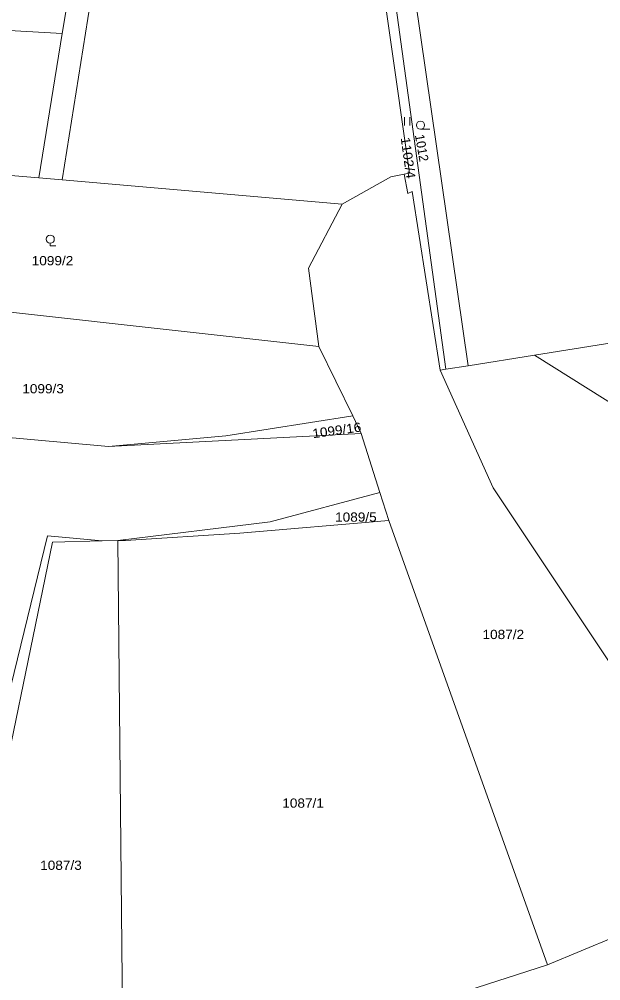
# Model space of a CAD drawing. Extents: x -686207 to -681951, y -1020493 to -1017811.
# Drawn here: x -684202 to -684095.1, y -1019774 to -1019597.4 of the extents above; entities that cross this region are included whole.
import ezdxf

# ---------------------------------------------------------------- set-up
doc = ezdxf.new("R2010")
doc.units = 0
doc.header["$LTSCALE"] = 0.4
for name, color, linetype, lineweight in [('1', 7, 'Continuous', 13), ('3', 7, 'Continuous', 13), ('4', 7, 'Continuous', 13)]:
    doc.layers.add(name, color=color, linetype=linetype, lineweight=lineweight)
doc.layers.add('2', color=7, linetype='Continuous')

msp = doc.modelspace()

# ---------------------------------------------------------------- linework, layer by layer
at = {"layer": '1'}
for p, q in [((-684135.62, -1019573.96), (-684123.57, -1019661.65)), ((-684119.47, -1019661), (-684132.15, -1019573.14)), ((-684198.38, -1019626.46), (-684194.13, -1019599.98)), ((-684142.63, -1019631.32), (-684194.09, -1019626.83)), ((-684133.72, -1019626.3), (-684142.63, -1019631.32)), ((-684131.25, -1019625.84), (-684133.72, -1019626.3)), ((-684146.93, -1019657.45), (-684140.72, -1019670.24)), ((-684140.72, -1019670.24), (-684139.17, -1019673.44)), ((-684139.17, -1019673.44), (-684185.62, -1019675.87)), ((-684139.17, -1019673.44), (-684135.7, -1019684.29)), ((-684135.7, -1019684.29), (-684134.06, -1019689.41)), ((-684134.06, -1019689.41), (-684104.89, -1019771.04))]:
    msp.add_line(p, q, dxfattribs=at)
for points in [[(-684177.69, -1019515.75), (-684189.39, -1019571.91), (-684194.13, -1019599.98)], [(-684177.69, -1019515.75), (-684170.37, -1019517.52), (-684188.96, -1019594.53), (-684194.09, -1019626.83)], [(-684131.25, -1019625.84), (-684130.28, -1019625.66), (-684137.55, -1019574.42)], [(-684194.13, -1019599.98), (-684223.41, -1019598.32), (-684222.47, -1019590.24)], [(-684194.09, -1019626.83), (-684198.38, -1019626.46), (-684234.54, -1019623.51)], [(-684124.65, -1019661.82), (-684129.77, -1019629.01), (-684130.56, -1019629.38), (-684131.25, -1019625.84)], [(-684142.63, -1019631.32), (-684148.82, -1019643.09), (-684146.93, -1019657.45)], [(-684247.12, -1019645.62), (-684237.29, -1019647.07), (-684202.48, -1019651.3), (-684146.93, -1019657.45)], [(-684078.12, -1019654.43), (-684107.33, -1019659.07), (-684119.47, -1019661)], [(-684124.65, -1019661.82), (-684123.57, -1019661.65), (-684119.47, -1019661)], [(-684067.91, -1019753.83), (-684114.88, -1019683.41), (-684124.65, -1019661.82)], [(-684185.62, -1019675.87), (-684164.03, -1019673.9), (-684140.72, -1019670.24)], [(-684185.62, -1019675.87), (-684206.72, -1019673.93), (-684229.91, -1019671.84)], [(-684183.85, -1019693.12), (-684155.87, -1019689.71), (-684135.7, -1019684.29)], [(-684134.06, -1019689.41), (-684161.43, -1019691.79), (-684182.44, -1019693.09), (-684183.85, -1019693.12)], [(-684210.11, -1019773.97), (-684212.11, -1019754.75), (-684196.83, -1019692.27), (-684186.78, -1019693.19)], [(-684186.78, -1019693.19), (-684195.88, -1019693.42), (-684208.04, -1019752.11), (-684210.11, -1019773.97)], [(-684186.78, -1019693.19), (-684183.85, -1019693.12), (-684182.84, -1019798.64)], [(-684104.89, -1019771.04), (-684092.56, -1019765.92), (-684090.05, -1019768.03)], [(-684104.89, -1019771.04), (-684145.59, -1019784.15), (-684182.84, -1019798.64)]]:
    msp.add_lwpolyline(points, dxfattribs=at)
at = {"layer": '3'}
for p, q in [((-684131.191, -1019616.86), (-684131.191, -1019615.36)), ((-684130.19, -1019616.86), (-684130.19, -1019615.36)), ((-684128.263, -1019617.56), (-684126.513, -1019617.56))]:
    msp.add_line(p, q, dxfattribs=at)
msp.add_lwpolyline([(-684196.3, -1019638.512), (-684196.3, -1019639.01), (-684195.299, -1019639.01)], dxfattribs=at)
for centre in [(-684128.2629, -1019616.8098), (-684196.2993, -1019637.7609)]:
    msp.add_circle(centre, 0.75, dxfattribs=at)
at = {"layer": '4'}
msp.add_line((-684107.33, -1019659.07), (-684088.43, -1019670.93), dxfattribs=at)

# ---------------------------------------------------------------- texts
at = {"layer": '2', "width": 1.1}
for s, rotation, p in [('1102/4', 278, (-684131.901, -1019619.148)), ('1099/16', 8, (-684147.991, -1019674.331))]:
    msp.add_text(s, height=1.7, rotation=rotation, dxfattribs=at).set_placement(p)
at = {"layer": '2'}
msp.add_text('1012', height=1.7, rotation=280, dxfattribs=at).set_placement((-684129.292, -1019618.648))
at = {"layer": '2', "width": 1.1}
for s, p in [('1099/2', (-684199.705, -1019642.559)), ('1099/3', (-684201.44, -1019666.08)), ('1089/5', (-684143.95, -1019689.66)), ('1087/2', (-684116.86, -1019711.22)), ('1087/1', (-684153.66, -1019742.2)), ('1087/3', (-684198.15, -1019753.62))]:
    msp.add_text(s, height=1.7, dxfattribs=at).set_placement(p)

doc.saveas('drawing.dxf')
